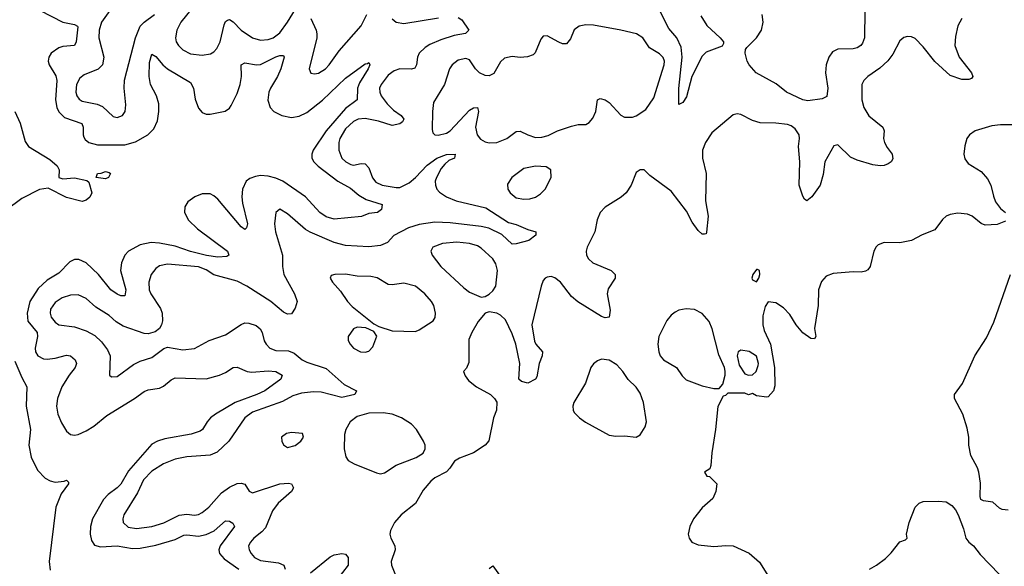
# Model space of a CAD drawing. Header units: inches. Extents: x 1449094 to 1618372, y 389908 to 534307.
# Tile 467 of 494: x 1600328 to 1605409, y 495165 to 497983. Entities that reach past the tile are written whole.
import ezdxf

# ---------------------------------------------------------------- set-up
doc = ezdxf.new("R2010")
doc.units = ezdxf.units.IN
doc.header["$MEASUREMENT"] = 0
doc.layers.add('B6409', color=7, linetype='Continuous')

msp = doc.modelspace()

# ---------------------------------------------------------------- linework, layer by layer
at = {"layer": 'B6409', "color": 5}
for points, elevation in [([(1601239.6, 498070), (1601158.8, 497970), (1601138.6, 497930), (1601132, 497890), (1601135.9, 497870), (1601147.1, 497850), (1601170, 497828.4), (1601210, 497807.9), (1601270, 497799.8), (1601312.7, 497807.3), (1601330, 497817.3), (1601345.2, 497834.8), (1601361.5, 497870), (1601382.6, 497957.4), (1601390, 497974.4), (1601399.5, 497980.5), (1601410, 497984.9), (1601430, 497972.7), (1601470, 497929.3), (1601530, 497890.2), (1601570, 497877.8), (1601610, 497881.3), (1601635.4, 497890), (1601670, 497916.5), (1601710, 497970.2), (1601770, 498067.9)], 440), ([(1600432.6, 498030), (1600549.9, 497970.1), (1600610, 497958.3), (1600626.2, 497950), (1600627, 497947), (1600618.9, 497870), (1600611.3, 497850), (1600550, 497844.9), (1600530, 497838.3), (1600490.2, 497810), (1600478.3, 497790), (1600475.1, 497770), (1600479.1, 497750), (1600513.9, 497693.9), (1600519.6, 497670), (1600512.1, 497570), (1600519.1, 497530), (1600530, 497507.7), (1600558.5, 497478.5), (1600648.2, 497448.2), (1600655.9, 497430), (1600654.8, 497390), (1600658.4, 497378.4), (1600665.6, 497365.6), (1600683.9, 497350), (1600730, 497337.4), (1600870, 497339), (1600925.9, 497354.1), (1600988.8, 497390), (1601019.5, 497420.5), (1601038.4, 497461.6), (1601046.2, 497510), (1601045.5, 497550), (1601033.3, 497590), (1601003.4, 497650), (1600996.3, 497690), (1600997.2, 497762.8), (1601010, 497805.3), (1601030, 497794.4), (1601066.8, 497750), (1601089.7, 497729.7), (1601210, 497659.3), (1601224.3, 497630), (1601232.9, 497572.9), (1601250, 497527.2), (1601270, 497505.2), (1601290, 497496.8), (1601310, 497495.7), (1601387.8, 497512.2), (1601410, 497526.8), (1601419.8, 497540.2), (1601450, 497603.6), (1601466.2, 497650), (1601472.7, 497690), (1601470, 497750.4), (1601490, 497761.6), (1601550, 497750.1), (1601570, 497752.5), (1601650, 497791.6), (1601670, 497799), (1601690, 497799.3), (1601693.4, 497790), (1601675.1, 497730), (1601658.5, 497690), (1601621.7, 497630), (1601613.7, 497610), (1601608.3, 497568.4), (1601620.2, 497530), (1601639, 497510), (1601681.3, 497490), (1601730, 497479.5), (1601770, 497485.7), (1601810, 497504.4), (1601890, 497567.7), (1602010, 497681.8), (1602110, 497755.2), (1602123.3, 497756.7), (1602130, 497762.8), (1602134.6, 497750), (1602126.3, 497730), (1602082.1, 497657.9), (1602071.1, 497630), (1602069.2, 497570), (1602010, 497525.3), (1601910.1, 497410), (1601842.9, 497310), (1601835, 497290), (1601835.5, 497270), (1601846, 497250), (1601868.2, 497228.2), (1601970, 497151.6), (1602035.5, 497115.5), (1602078.3, 497078.3), (1602116.5, 497056.5), (1602198, 497030), (1602195.3, 497004.7), (1602174, 496990), (1602130, 496984.7), (1602092.2, 496967.8), (1601950, 496954), (1601910, 496967.6), (1601876.8, 496990), (1601803.4, 497070), (1601686.6, 497150), (1601650, 497166.4), (1601610, 497177.1), (1601570, 497180.1), (1601544.5, 497175.5), (1601515.7, 497164.3), (1601496.9, 497150), (1601477.7, 497110), (1601474.1, 497070), (1601477.3, 497037.3), (1601503.1, 496930), (1601499.1, 496910), (1601490, 496900.9), (1601470, 496915.1), (1601350, 497058.1), (1601330, 497075.5), (1601310, 497085), (1601270, 497085.8), (1601231.4, 497070), (1601196.3, 497043.7), (1601180.8, 497019.2), (1601178.1, 496990), (1601199.3, 496950), (1601244.7, 496904.7), (1601399.6, 496790), (1601406.7, 496770), (1601397.2, 496762.8), (1601350, 496758.7), (1601292.6, 496767.4), (1601208.4, 496788.4), (1601130, 496815.4), (1601050, 496831.6), (1601006, 496834), (1600950, 496822), (1600889.2, 496790), (1600870.1, 496769.9), (1600852.4, 496730), (1600848.3, 496690), (1600874.8, 496590), (1600870, 496558.7), (1600850, 496559.4), (1600830, 496568.1), (1600798, 496590), (1600734.9, 496670), (1600670, 496729.9), (1600632.4, 496747.6), (1600610, 496747.3), (1600585.8, 496734.2), (1600530, 496675.6), (1600470, 496640.8), (1600422.7, 496597.3), (1600379.4, 496530), (1600366.5, 496470), (1600369.5, 496429.5), (1600417.4, 496370), (1600419.9, 496350), (1600407.8, 496290), (1600410.1, 496270), (1600422, 496250), (1600450, 496234.8), (1600470, 496233.3), (1600510, 496237.5), (1600570, 496254.4), (1600590, 496250.7), (1600614.4, 496230), (1600620.8, 496210), (1600613.3, 496190), (1600582.5, 496150), (1600546, 496090), (1600523.1, 496030), (1600517.2, 495990), (1600525.3, 495950), (1600544.2, 495904.2), (1600570, 495860.9), (1600590, 495843.6), (1600610, 495840.2), (1600630, 495844.6), (1600670, 495863), (1600710, 495888.1), (1600777.8, 495942.2), (1600920.7, 496030), (1600970, 496066.1), (1600990, 496075.1), (1601050, 496083.2), (1601070, 496093.9), (1601110, 496126.4), (1601130, 496135.9), (1601290, 496131.4), (1601359.6, 496150), (1601390, 496163.5), (1601430, 496189.2), (1601450, 496191.3), (1601502.4, 496170), (1601525.8, 496165.8), (1601610, 496171.9), (1601649.5, 496169.5), (1601682.3, 496150), (1601675.3, 496130), (1601592.4, 496070), (1601551.1, 496050), (1601439.8, 496010), (1601338.9, 495950), (1601312, 495930), (1601294.7, 495910), (1601271.3, 495870), (1601258.4, 495861.6), (1601213.2, 495846.8), (1601077.3, 495822.7), (1601038.9, 495810), (1601010, 495794.7), (1600890, 495656.8), (1600850, 495587.6), (1600831.1, 495568.9), (1600784.1, 495535.9), (1600759.8, 495510), (1600703, 495410), (1600692.9, 495370), (1600690.9, 495330), (1600697.9, 495297.9), (1600714, 495274), (1600744.7, 495264.7), (1600830, 495269.6), (1600910, 495256), (1600950, 495257.8), (1601030, 495273.4), (1601130, 495302.3), (1601175.5, 495324.5), (1601190, 495327), (1601250, 495320.1), (1601290, 495328.3), (1601331.9, 495348.1), (1601390, 495398.9), (1601410, 495397.1), (1601427.7, 495387.7), (1601436.5, 495370), (1601362, 495270), (1601354.8, 495250), (1601359.5, 495230), (1601383.7, 495203.7), (1601459.3, 495150)], 420), ([(1600792.1, 498030), (1600749.3, 497970.7), (1600737, 497930), (1600736.6, 497890), (1600761.2, 497790), (1600754.6, 497750), (1600732.4, 497727.6), (1600660.4, 497699.5), (1600637.7, 497682.3), (1600620.5, 497650), (1600617.8, 497610), (1600623, 497590), (1600634.1, 497574.1), (1600650, 497563.8), (1600727.5, 497547.5), (1600755.6, 497535.6), (1600810, 497484.9), (1600830, 497479.3), (1600858, 497490), (1600871.3, 497510), (1600876.2, 497543.8), (1600866.6, 497630), (1600868, 497672), (1600925.5, 497890), (1600950.3, 497949.7), (1600969.9, 497970.1), (1601023.1, 498010)], 440), ([(1601829.6, 497990), (1601858.3, 497930), (1601861.6, 497910), (1601860.6, 497890), (1601821.7, 497730), (1601830, 497708.4), (1601850, 497703.6), (1601870, 497707.1), (1601906.3, 497730), (1601925.7, 497750), (1601977.1, 497822.9), (1602090, 497952.3), (1602119.9, 498010)], 440), ([(1603843, 498003), (1603873.6, 497953.6), (1603942.4, 497890), (1603960.5, 497870), (1603959.3, 497860.7), (1603952.8, 497847.2), (1603870, 497816.8), (1603850, 497795.6), (1603797.2, 497690), (1603770, 497585.2), (1603750, 497557), (1603730, 497546), (1603729.3, 497629.3), (1603746.8, 497790), (1603741.5, 497841.5), (1603718.5, 497890), (1603677.3, 497937.3), (1603620.5, 498050)], 440), ([(1604690.3, 498029.7), (1604687.5, 497890), (1604677.4, 497862.6), (1604668.9, 497850), (1604650, 497838), (1604630, 497833.2), (1604550, 497831.8), (1604522.7, 497817.3), (1604503.2, 497790), (1604489.5, 497750), (1604487.3, 497710), (1604499, 497630), (1604492.6, 497587.4), (1604470, 497575.8), (1604395.8, 497564.2), (1604370, 497570.8), (1604284.5, 497610), (1604231.9, 497651.9), (1604129.2, 497709.2), (1604092.2, 497750), (1604081.7, 497770), (1604072.8, 497810), (1604074, 497830), (1604079.7, 497840.3), (1604130.7, 497889.3), (1604156.9, 497930), (1604165.4, 497970), (1604159.8, 498010)], 440), ([(1602590, 497994.7), (1602610, 497983.1), (1602645.7, 497930), (1602628.1, 497911.9), (1602570, 497901.2), (1602501, 497879), (1602444.2, 497855.9), (1602419.6, 497840.5), (1602389.3, 497810), (1602381.4, 497790), (1602375.4, 497750), (1602366.3, 497733.7), (1602350, 497728.3), (1602289.6, 497730.4), (1602260.4, 497719.6), (1602230, 497697), (1602192.5, 497650), (1602185.3, 497630), (1602186, 497610), (1602193.1, 497590), (1602223.7, 497550), (1602257.6, 497517.6), (1602296.1, 497490), (1602311.1, 497470), (1602304, 497456), (1602290, 497445.7), (1602250, 497437.2), (1602180.2, 497460.2), (1602110, 497473.8), (1602074.4, 497470), (1602050, 497457.9), (1602010, 497421.4), (1601979.5, 497370), (1601974.1, 497350), (1601974.6, 497310), (1601990.1, 497270.1), (1602011.6, 497250), (1602036.5, 497236.5), (1602050, 497233.1), (1602090, 497241.7), (1602110, 497239.8), (1602130, 497219.1), (1602148, 497168), (1602165.7, 497145.7), (1602197.6, 497130), (1602270, 497117.6), (1602290, 497118.9), (1602338.5, 497141.5), (1602370.7, 497169.3), (1602430, 497233.7), (1602480.7, 497270), (1602530, 497289.1), (1602574.8, 497290), (1602572.2, 497270), (1602543.1, 497256.9), (1602521.5, 497238.5), (1602503.8, 497216.2), (1602478.2, 497170), (1602472.3, 497150), (1602473.6, 497130), (1602481.2, 497110), (1602494.6, 497094.6), (1602531.1, 497070), (1602579.6, 497050), (1602733.8, 497013.8), (1602850, 496937.7), (1602890, 496927.5), (1602950, 496901.7), (1602992, 496890), (1602991.6, 496871.6), (1602954.7, 496845.3), (1602890, 496827.3), (1602870, 496826), (1602815.3, 496875.3), (1602748.5, 496908.5), (1602710, 496917.3), (1602550, 496936.5), (1602470, 496938.8), (1602390, 496927.9), (1602335, 496910), (1602258.9, 496870), (1602225.5, 496834.5), (1602190, 496819.9), (1602130, 496811.9), (1602010, 496818.3), (1601950, 496834.5), (1601827.2, 496887.2), (1601802.4, 496902.4), (1601710, 496982.4), (1601670, 497006), (1601650, 496988.7), (1601642.2, 496930), (1601648.4, 496890), (1601683.5, 496770), (1601683.8, 496710), (1601690.2, 496670), (1601746, 496570), (1601759, 496530), (1601750, 496495.1), (1601730, 496467), (1601710, 496464.7), (1601690, 496475.8), (1601624.2, 496530), (1601499.2, 496610), (1601450, 496635.2), (1601330, 496667), (1601290, 496692.8), (1601250, 496709.9), (1601090, 496723.4), (1601050, 496714.6), (1601030, 496700.9), (1601005.4, 496670), (1600993.5, 496630), (1600996.6, 496590), (1601003.8, 496570), (1601054.8, 496494.8), (1601063.5, 496470), (1601064.1, 496430), (1601059.2, 496410), (1601048.7, 496391.3), (1601026.4, 496373.6), (1600990, 496363.8), (1600970, 496365.6), (1600862.3, 496402.3), (1600825.2, 496425.2), (1600790, 496457.3), (1600720.8, 496500.8), (1600670, 496546.3), (1600630, 496565.1), (1600590, 496563.1), (1600547, 496550), (1600510, 496524.4), (1600487.2, 496490), (1600485, 496470), (1600490.3, 496450), (1600510, 496424), (1600530, 496410.3), (1600610, 496399.1), (1600670, 496379.6), (1600715.2, 496355.2), (1600750, 496322.4), (1600781.5, 496281.5), (1600795.3, 496250), (1600790.7, 496150.7), (1600801.1, 496141.1), (1600830, 496143.1), (1600915, 496205), (1600950, 496221.8), (1601010, 496241.5), (1601071.7, 496288.3), (1601090, 496294.3), (1601170, 496281.8), (1601230, 496288), (1601305.1, 496330), (1601390, 496358.8), (1601470, 496412.4), (1601490, 496419.7), (1601510, 496419.1), (1601547.3, 496407.3), (1601568.5, 496390), (1601578.9, 496370), (1601590, 496327.7), (1601598.9, 496310), (1601618.4, 496290), (1601650, 496277.6), (1601715.7, 496275.7), (1601743.5, 496263.5), (1601784.9, 496230), (1601810, 496217.1), (1601910, 496185.3), (1602002.3, 496102.3), (1602065.5, 496070), (1602057.1, 496050), (1601990, 496034.4), (1601883.5, 496063.5), (1601844.8, 496064.8), (1601782.6, 496057.4), (1601736.8, 496043.2), (1601684.6, 496015.4), (1601530, 495960.2), (1601490.1, 495929.9), (1601406.5, 495810), (1601346.9, 495753.1), (1601310, 495738.4), (1601190.1, 495729.9), (1601130, 495717.4), (1601070, 495693.6), (1601010, 495654.7), (1600967.2, 495610), (1600935.5, 495544.5), (1600865.6, 495430), (1600859.7, 495410), (1600861.3, 495390), (1600887.3, 495367.3), (1600930, 495360.1), (1601010, 495369.5), (1601071.8, 495388.2), (1601151, 495429), (1601190, 495432.8), (1601230, 495428.7), (1601250, 495431.9), (1601270, 495441.5), (1601303.8, 495470), (1601370, 495543.2), (1601410, 495572.9), (1601450, 495591), (1601470, 495593.4), (1601489.1, 495589.1), (1601511.5, 495551.5), (1601530, 495544.4), (1601670, 495590.5), (1601714.2, 495594.2), (1601730.4, 495590), (1601740.3, 495570), (1601730.4, 495550), (1601661.7, 495490), (1601632.9, 495450), (1601596.2, 495363.8), (1601578.2, 495341.8), (1601536.9, 495310), (1601519.6, 495290), (1601509.1, 495270), (1601511.7, 495250), (1601521.7, 495230), (1601540.3, 495210), (1601570, 495194.4), (1601663.2, 495183.2), (1601690.2, 495170.2), (1601697.3, 495150)], 440), ([(1605190.8, 497989.2), (1605170, 497951.8), (1605156.7, 497896.7), (1605153.6, 497850), (1605176.9, 497790), (1605240.5, 497710), (1605247.3, 497690), (1605239.5, 497680.5), (1605225.8, 497674.2), (1605190, 497674.7), (1605130, 497696), (1605050, 497767.1), (1604990, 497843.9), (1604950, 497886), (1604930, 497895.6), (1604910, 497897.3), (1604890, 497891.1), (1604870, 497874.3), (1604833.9, 497806.1), (1604808.4, 497771.6), (1604766.4, 497733.6), (1604704.6, 497690), (1604684.6, 497670), (1604674.6, 497650), (1604673.8, 497570), (1604684, 497530), (1604710, 497487), (1604783.1, 497430), (1604788.8, 497410), (1604786.3, 497370), (1604791.4, 497350), (1604804.2, 497324.2), (1604830.4, 497290), (1604833.7, 497266.3), (1604824.9, 497250), (1604810, 497239.6), (1604790, 497231.5), (1604768, 497230), (1604730, 497235.6), (1604650, 497258.7), (1604615.3, 497275.3), (1604550, 497338), (1604530, 497333.2), (1604483.6, 497250), (1604474.4, 497185.6), (1604458.4, 497130), (1604415.5, 497070), (1604390, 497049.3), (1604378, 497058), (1604370, 497074), (1604350.7, 497130.7), (1604353.6, 497250), (1604346.5, 497330), (1604352.9, 497370), (1604349.8, 497390), (1604330, 497420.4), (1604310, 497436.1), (1604290, 497442.8), (1604230, 497450.7), (1604150, 497450.8), (1604110, 497463.9), (1604050, 497494), (1604030, 497498.4), (1604010, 497493.6), (1603900.7, 497399.3), (1603866.7, 497350), (1603851.5, 497310), (1603851.5, 497270), (1603871.4, 497190), (1603867.9, 497050), (1603881.3, 496970), (1603872.9, 496887.1), (1603870, 496879), (1603862, 496878), (1603850, 496878), (1603830, 496897), (1603799.2, 496939.2), (1603770, 496996.3), (1603690, 497098.4), (1603580.1, 497180.1), (1603550, 497209), (1603530, 497209), (1603510, 497195.3), (1603483.1, 497130), (1603457, 497090), (1603431.7, 497068.3), (1603350, 497017.4), (1603324.4, 496990), (1603308.7, 496951.3), (1603296.5, 496890), (1603256.5, 496810), (1603251.8, 496790), (1603253.7, 496770), (1603263.7, 496750), (1603286.4, 496730), (1603380.7, 496690), (1603400.5, 496670), (1603401.6, 496650), (1603364.4, 496595.6), (1603358.9, 496570), (1603374.9, 496485.1), (1603370, 496449.4), (1603350, 496445.6), (1603330, 496453), (1603208.1, 496528.1), (1603175.9, 496555.9), (1603118.5, 496630), (1603090, 496652.9), (1603070, 496658.5), (1603050, 496656.1), (1603040.3, 496650), (1603030, 496638.7), (1603019.8, 496610), (1602970.7, 496410), (1602985.1, 496325.1), (1602991.8, 496310), (1603026, 496270), (1603024.4, 496250), (1603008.2, 496210), (1602997.5, 496142.5), (1602990, 496129.2), (1602950, 496109.4), (1602918, 496118), (1602904, 496130), (1602908.2, 496210), (1602887.5, 496310), (1602870, 496363.6), (1602835.7, 496435.7), (1602810, 496459.6), (1602790, 496469.6), (1602750, 496477.2), (1602730, 496469.3), (1602693.3, 496426.7), (1602660.5, 496370), (1602645.8, 496334.2), (1602645.1, 496214.9), (1602633.4, 496186.6), (1602618, 496170), (1602626.4, 496146.4), (1602643.5, 496123.5), (1602686, 496090), (1602757.3, 496050), (1602778.8, 496030), (1602790.4, 496010.4), (1602788.5, 495970), (1602773, 495930), (1602748.7, 495811.3), (1602730.3, 495789.7), (1602670.3, 495749.7), (1602597.6, 495722.4), (1602572.4, 495707.6), (1602547.3, 495670), (1602530, 495652.7), (1602470, 495620.5), (1602450, 495604.2), (1602410, 495558), (1602370, 495488.4), (1602297.2, 495430), (1602261.8, 495390), (1602240.6, 495350), (1602238.2, 495330), (1602243.2, 495310), (1602263.6, 495270), (1602266.3, 495250), (1602244.7, 495190), (1602247.1, 495170), (1602270.2, 495110)], 460), ([(1602250, 497987.1), (1602270, 497970.2), (1602310, 497963.6), (1602490, 497993.6)], 440), ([(1600302.6, 497510), (1600330.3, 497450), (1600355.8, 497355.8), (1600373.4, 497330), (1600482.6, 497262.6), (1600521.7, 497230), (1600531.8, 497210), (1600529.2, 497169.2), (1600550, 497163.2), (1600610, 497167.7), (1600674.2, 497154.2), (1600684.8, 497144.8), (1600700.3, 497090), (1600690, 497068.2), (1600670, 497053), (1600650, 497046.2), (1600570, 497066), (1600474.2, 497114.2), (1600430, 497107.6), (1600338.2, 497061.8), (1600258.2, 497001.8)], 380), ([(1605490, 497442), (1605390, 497440.9), (1605344.6, 497435.4), (1605258.8, 497410), (1605230, 497389.4), (1605216.4, 497370), (1605206.5, 497333.5), (1605201.1, 497290), (1605206.5, 497266.5), (1605222.6, 497242.6), (1605290, 497200.3), (1605322.6, 497162.6), (1605339.5, 497130), (1605353, 497073), (1605364.7, 497044.7), (1605390, 497010.6), (1605416, 496990)], 480), ([(1605416.3, 496943.7), (1605372.4, 496927.6), (1605310, 496924.7), (1605290, 496933), (1605244.2, 496970), (1605220.2, 496980.2), (1605170, 496985.7), (1605130, 496978.5), (1605110, 496969.8), (1605090, 496952.3), (1605050, 496899.8), (1604985.4, 496874.5), (1604930, 496845.3), (1604870, 496833.5), (1604790, 496834.7), (1604757.7, 496822.3), (1604747.5, 496812.5), (1604736.4, 496790), (1604716.4, 496710), (1604705.8, 496694.1), (1604693.6, 496686.4), (1604670, 496681), (1604630, 496682.8), (1604525.9, 496674.1), (1604490, 496661.6), (1604466.6, 496633.4), (1604450.3, 496590), (1604448.5, 496510), (1604430.5, 496390.5), (1604436, 496350), (1604430, 496338), (1604410, 496339), (1604370, 496369.4), (1604335.1, 496410), (1604303, 496463), (1604270, 496497.2), (1604230, 496524), (1604190, 496528.7), (1604175.9, 496504.1), (1604163.8, 496456.2), (1604163.2, 496410), (1604170, 496380.7), (1604202.4, 496310), (1604224, 496190), (1604225.4, 496094.6), (1604218, 496070), (1604190, 496038), (1604183.6, 496036.4), (1604130, 496044), (1604110, 496055.3), (1604088.7, 496048.7), (1604070, 496058), (1603982, 496058), (1603970, 496046), (1603958, 496042), (1603931.6, 495988.4), (1603919.1, 495870), (1603899.1, 495750), (1603895.3, 495684.7), (1603890, 495668), (1603862, 495650), (1603874, 495630), (1603887.1, 495627.1), (1603926, 495590), (1603921, 495550), (1603905.2, 495514.8), (1603850, 495466.6), (1603806, 495410), (1603785.5, 495370), (1603778, 495330), (1603783, 495310), (1603797.3, 495290), (1603830, 495274.9), (1603910, 495267), (1603972.5, 495272.5), (1604010, 495270.4), (1604092.5, 495232.5), (1604146.2, 495186.2), (1604238, 495038)], 480), ([(1605430, 495454), (1605398, 495458), (1605384.5, 495464.5), (1605350, 495496), (1605302.7, 495502.7), (1605288.7, 495510), (1605285.2, 495525.2), (1605286.3, 495593.7), (1605278, 495650), (1605271.8, 495671.8), (1605236.5, 495736.5), (1605226, 495790), (1605226, 495830), (1605217.5, 495877.5), (1605196, 495950), (1605152.7, 496030), (1605152.7, 496050), (1605193.4, 496106.6), (1605257.6, 496250), (1605317.1, 496342.9), (1605356.1, 496423.9), (1605441.6, 496670)], 480), ([(1600303.3, 496223.3), (1600338.3, 496138.3), (1600363.8, 496090), (1600360.9, 495990), (1600383.1, 495870), (1600375.6, 495790), (1600387.2, 495727.2), (1600419.7, 495659.7), (1600458.8, 495618.8), (1600484.8, 495604.8), (1600510, 495599.3), (1600556.9, 495603.1), (1600570, 495608.2), (1600579.4, 495599.4), (1600580.3, 495590), (1600541.3, 495538.7), (1600513.5, 495470), (1600480.3, 495190), (1600485.7, 495145.7)], 380), ([(1604713.2, 495150), (1604749.7, 495170.3), (1604795.4, 495204.6), (1604826.2, 495233.8), (1604870, 495291.3), (1604899, 495301), (1604908, 495310), (1604904, 495330), (1604918, 495390), (1604949.5, 495470.5), (1604969.4, 495490.6), (1604990, 495498.8), (1605070, 495501), (1605110, 495498), (1605138, 495478), (1605156.8, 495456.8), (1605170.7, 495430.7), (1605198, 495358), (1605210.4, 495310), (1605226, 495290), (1605250.3, 495270.2), (1605285.4, 495225.4), (1605383.4, 495123.4)], 480), ([(1601828.7, 495131.3), (1601930, 495212.9), (1601950, 495223.7), (1601990.4, 495230.4), (1602010, 495227.7), (1602023.8, 495210), (1602022.3, 495170), (1601965.1, 495094.9)], 440), ([(1602750, 495152.7), (1602770, 495167.7), (1602824.9, 495090)], 460)]:
    msp.add_lwpolyline(points, dxfattribs=dict(at, elevation=elevation))
for points, elevation in [([(1603250, 497957.7), (1603214.8, 497950), (1603190, 497932), (1603170, 497884), (1603150, 497859.3), (1603130, 497859.5), (1603110, 497867.3), (1603050, 497899.5), (1603030, 497899), (1603016.7, 497883.3), (1602987.9, 497812.1), (1602977.1, 497802.9), (1602948.2, 497791.8), (1602910, 497788.8), (1602870, 497793.5), (1602830, 497784.2), (1602810, 497766.6), (1602774.6, 497705.4), (1602750, 497694), (1602730, 497696.1), (1602700.5, 497710), (1602680.5, 497730), (1602650, 497775.8), (1602630, 497784), (1602590, 497774.8), (1602558.9, 497750), (1602545.5, 497730), (1602519.7, 497650), (1602462.7, 497557.3), (1602457.6, 497510), (1602456.5, 497416.5), (1602460.5, 497400.5), (1602470.3, 497390.3), (1602487.9, 497387.9), (1602530, 497397.7), (1602550, 497411), (1602650, 497516.2), (1602670, 497529), (1602690, 497530.3), (1602695.9, 497510), (1602679.6, 497430), (1602688.9, 497388.9), (1602706.7, 497366.7), (1602730, 497353), (1602750, 497347.8), (1602790, 497349.5), (1602842.4, 497370), (1602890, 497406.7), (1602910, 497409.2), (1602950, 497389.4), (1602990, 497376.8), (1603023, 497377), (1603054.5, 497385.5), (1603102.7, 497410), (1603175.2, 497435.2), (1603210, 497443), (1603250, 497442.8), (1603267, 497453), (1603285.1, 497474.9), (1603300.9, 497510), (1603309.4, 497570.6), (1603323.1, 497576.9), (1603350, 497571), (1603370, 497556), (1603430, 497491), (1603450, 497481), (1603490, 497480.7), (1603510, 497487.7), (1603558.9, 497521.1), (1603599.8, 497580.2), (1603653.9, 497750), (1603654.9, 497770), (1603649, 497789), (1603630, 497807.4), (1603578.4, 497838.4), (1603543.5, 497890), (1603510.5, 497910.5), (1603430, 497929.8), (1603290, 497954.8)], 460), ([(1600770, 497163), (1600722, 497170), (1600729.2, 497190), (1600748, 497192), (1600770, 497201.3), (1600790, 497196.3), (1600796.3, 497190), (1600786.8, 497170)], 380), ([(1602990, 497229), (1602930, 497216.4), (1602867.2, 497170), (1602845.5, 497134.5), (1602847.2, 497110), (1602858.9, 497090), (1602890, 497065.6), (1602930, 497057.5), (1602959.8, 497060.2), (1602990, 497069.1), (1603015.1, 497084.9), (1603039.7, 497110), (1603071.1, 497170), (1603069.7, 497209.7), (1603044.4, 497224.4)], 460), ([(1602584.4, 496835.6), (1602510.2, 496829.8), (1602460.5, 496810), (1602450.4, 496790), (1602456.5, 496770), (1602501.2, 496710), (1602620.2, 496600.2), (1602650, 496578.7), (1602710, 496553.4), (1602730, 496556.3), (1602750, 496567.3), (1602770, 496584.9), (1602784.7, 496610), (1602793.6, 496690), (1602784.6, 496724.6), (1602770, 496749.6), (1602710, 496804.8), (1602690, 496816.8), (1602650, 496829)], 460), ([(1604135.3, 496695.3), (1604130, 496695.3), (1604112, 496670), (1604106.8, 496650), (1604110, 496642), (1604130, 496632), (1604142, 496650), (1604148, 496670), (1604146, 496690)], 480), ([(1602008.9, 496671.1), (1601954, 496670), (1601936, 496664), (1601930.8, 496650), (1601942, 496630), (1601983.6, 496583.6), (1602019, 496530), (1602043.9, 496503.9), (1602155.5, 496415.5), (1602181.3, 496401.3), (1602250, 496379), (1602370, 496376.4), (1602390, 496383.8), (1602461.2, 496430), (1602472.1, 496447.9), (1602474, 496470), (1602464.7, 496510), (1602452.6, 496530), (1602419.1, 496570), (1602370, 496608.7), (1602310, 496625.1), (1602250, 496615.4), (1602230, 496617.4), (1602171.8, 496651.8), (1602139.8, 496659.8), (1602070, 496660.5)], 460), ([(1603767.7, 496492.3), (1603730, 496485.1), (1603710, 496474.7), (1603690, 496460.5), (1603666.9, 496433.1), (1603626.2, 496350), (1603620.6, 496310), (1603625.8, 496270), (1603633.8, 496250), (1603650.2, 496230.2), (1603718, 496190), (1603746.6, 496146.6), (1603767.1, 496127.1), (1603850, 496095.5), (1603910, 496082), (1603930, 496082), (1603938, 496082), (1603956.4, 496103.6), (1603969, 496150), (1603969.1, 496170.9), (1603966, 496190), (1603935.6, 496255.6), (1603901.2, 496390), (1603886.5, 496426.5), (1603850, 496468.4), (1603810, 496488.4)], 480), ([(1602070, 496397.4), (1602050.8, 496390), (1602022.8, 496350), (1602023, 496330), (1602033, 496310), (1602050.7, 496290), (1602086, 496270), (1602110, 496268.2), (1602130, 496273.4), (1602150, 496297.3), (1602171.1, 496351.1), (1602156, 496376), (1602114.5, 496394.5)], 460), ([(1603330, 496232.3), (1603310, 496225.1), (1603290, 496209.6), (1603276, 496190), (1603248.1, 496110), (1603187.3, 496010), (1603182.2, 495990), (1603183.9, 495970), (1603190, 495958.4), (1603216.9, 495930), (1603247.7, 495907.7), (1603370, 495840.3), (1603404.7, 495835.3), (1603450, 495838), (1603509.4, 495830.6), (1603530, 495842.8), (1603556.3, 495883.7), (1603562.4, 495910), (1603547, 496010), (1603530, 496058), (1603510, 496088.3), (1603467.3, 496127.3), (1603439.8, 496170), (1603410, 496203.5), (1603370, 496228.3)], 480), ([(1604050, 496278.9), (1604043.7, 496276.3), (1604035.5, 496270), (1604030.4, 496250), (1604041.3, 496201.3), (1604070, 496158), (1604090, 496151), (1604110, 496151.3), (1604128.7, 496170), (1604139.3, 496200.7), (1604141.2, 496210), (1604130, 496248), (1604092.9, 496272.9)], 480), ([(1602203.1, 495956.9), (1602130, 495954.9), (1602070, 495937), (1602033.6, 495910), (1602010.2, 495870), (1602004.7, 495844.7), (1602002, 495770), (1602010.4, 495730), (1602023, 495710), (1602053.5, 495693.5), (1602170, 495646.4), (1602190, 495642.4), (1602210, 495646.4), (1602270, 495686.7), (1602374.5, 495725.5), (1602410, 495748.4), (1602420.7, 495770), (1602419.6, 495790), (1602411.5, 495810), (1602375.3, 495870), (1602350, 495897.8), (1602298.3, 495930), (1602250.2, 495949.8)], 460), ([(1601730, 495855.6), (1601704.7, 495850), (1601678.8, 495830), (1601680.7, 495810), (1601690, 495791.3), (1601710, 495777.3), (1601750, 495788.5), (1601779.3, 495810), (1601793.2, 495830), (1601788, 495850)], 460)]:
    msp.add_lwpolyline(points, close=True, dxfattribs=dict(at, elevation=elevation))

doc.saveas('drawing.dxf')
